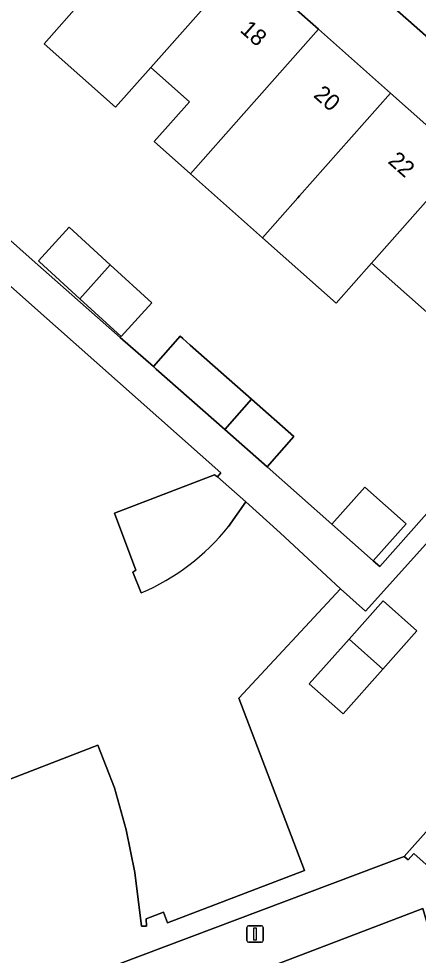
# Model space of a CAD drawing. Extents: x 162523 to 163266, y 381230 to 382050.
# Drawn here: x 162885.8 to 162910, y 381880.8 to 381937.6 of the extents above; entities that cross this region are included whole.
import ezdxf

# ---------------------------------------------------------------- set-up
doc = ezdxf.new("R2010")
doc.units = 0
for name, color, linetype in [('IMGEO_Erf', 7, 'Continuous'), ('IMGEO_Lichtmast', 7, 'Continuous'), ('IMGEO_Pand', 7, 'Continuous'), ('IMGEO_Pand_nummerreeks', 7, 'Continuous'), ('IMGEO_Voetpad_open', 7, 'Continuous')]:
    doc.layers.add(name, color=color, linetype=linetype)

msp = doc.modelspace()

# ---------------------------------------------------------------- linework, layer by layer
at = {"layer": 'IMGEO_Erf'}
for points in [[(162884.2, 381959.724), (162882.641, 381957.969), (162881.603, 381956.798), (162885.987, 381952.914), (162890.54, 381948.881), (162895.094, 381944.847), (162899.429, 381941.007), (162903.982, 381936.973), (162908.351, 381933.102), (162912.829, 381929.136), (162917.423, 381925.066), (162922.26, 381920.781), (162924.95, 381923.835)], [(162893.867, 381920.383), (162892.002, 381918.345), (162889.506, 381920.631), (162887.054, 381922.876), (162886.988, 381922.936), (162888.854, 381924.973), (162891.338, 381922.698)], [(162909.948, 381900.502), (162907.888, 381898.183), (162905.47, 381895.462), (162903.423, 381897.282), (162905.84, 381900.002), (162907.9, 381902.321)]]:
    msp.add_lwpolyline(points, close=True, dxfattribs=at)
for points in [[(162834.692, 381939.153), (162834.051, 381936.831), (162834.189, 381935.596), (162834.322, 381934.396), (162845.741, 381905.089), (162844.734, 381903.96), (162844.789, 381903.809), (162846.334, 381899.712), (162849.16, 381898.811), (162852.668, 381889.491), (162854.858, 381888.217), (162857.825, 381880.828), (162858.565, 381878.965), (162860.43, 381874.164), (162860.825, 381874.308), (162860.886, 381874.15), (162862.441, 381870.107), (162862.631, 381869.614), (162862.725, 381869.344), (162909.188, 381886.826), (162914.252, 381892.527), (162918.892, 381897.749), (162917.006, 381899.424), (162921.642, 381904.643)], [(162911.801, 381918.716), (162907.206, 381922.787), (162905.063, 381920.368), (162900.585, 381924.335), (162896.216, 381928.206), (162894.011, 381930.159), (162896.154, 381932.578), (162893.806, 381934.658), (162891.665, 381932.244), (162887.331, 381936.084), (162889.47, 381938.499)], [(162883.222, 381925.981), (162886.613, 381922.987), (162891.943, 381918.281), (162893.966, 381916.517), (162895.591, 381918.362), (162895.756, 381918.217), (162896.203, 381917.823), (162899.918, 381914.549), (162902.492, 381912.28), (162900.867, 381910.435), (162904.8, 381906.972), (162906.795, 381909.217), (162909.292, 381906.997), (162907.297, 381904.752), (162907.698, 381904.396), (162914.988, 381912.601)], [(162942.509, 381908.372), (162942.415, 381908.454), (162938.619, 381911.798), (162928.735, 381920.502), (162925.969, 381922.938), (162906.839, 381901.692), (162905.317, 381903.044), (162899.156, 381896.424), (162903.123, 381885.97), (162894.816, 381882.803), (162894.574, 381883.439), (162893.527, 381883.04), (162893.544, 381882.591), (162893.243, 381882.592), (162892.83, 381885.85), (162892.307, 381888.436), (162891.603, 381890.979), (162890.591, 381893.581), (162865.593, 381883.91)], [(162898.519, 381906.826), (162899.571, 381908.33), (162897.852, 381909.833), (162897.681, 381909.957), (162891.595, 381907.634), (162892.895, 381904.172), (162892.719, 381904.059), (162893.22, 381902.806)], [(162932.72, 381806.989), (162913.026, 381874.412), (162910.321, 381883.674), (162887.637, 381875.013), (162889.095, 381870.525), (162889.197, 381870.214), (162891.814, 381871.071), (162892.93, 381867.664), (162890.312, 381866.807), (162890.373, 381866.622), (162891.358, 381863.669), (162894.356, 381864.689), (162895.466, 381861.425), (162896.618, 381858.037), (162893.62, 381857.017), (162899.056, 381840.02), (162905.21, 381821.822), (162911.331, 381802.421)]]:
    msp.add_lwpolyline(points, dxfattribs=at)
msp.add_arc((162887.943, 381915.264), 13.529, 292.9556, 321.4148, dxfattribs=at)
at = {"layer": 'IMGEO_Lichtmast'}
for p, q in [((162899.636, 381881.725), (162899.636, 381882.525)), ((162899.636, 381882.525), (162899.636, 381881.725)), ((162899.736, 381882.625), (162900.526, 381882.625)), ((162900.526, 381882.625), (162899.736, 381882.625)), ((162900.626, 381882.525), (162900.626, 381881.725)), ((162900.626, 381881.725), (162900.626, 381882.525)), ((162900.526, 381881.625), (162899.736, 381881.625)), ((162899.736, 381881.625), (162900.526, 381881.625))]:
    msp.add_line(p, q, dxfattribs=at)
msp.add_lwpolyline([(162900.056, 381882.5), (162900.206, 381882.5), (162900.206, 381881.75), (162900.056, 381881.75), (162900.056, 381882.5)], dxfattribs=at)
for centre, start, end in [((162899.736, 381882.525), 90, 180), ((162899.736, 381882.525), 90, 180), ((162900.526, 381882.525), 0, 90), ((162900.526, 381882.525), 360, 90), ((162899.736, 381881.725), 180, 270), ((162899.736, 381881.725), 180, 270), ((162900.526, 381881.725), 270, 0), ((162900.526, 381881.725), 270, 0)]:
    msp.add_arc(centre, 0.1, start, end, dxfattribs=at)
at = {"layer": 'IMGEO_Pand'}
for points in [[(162899.429, 381941.007), (162895.094, 381944.847), (162889.47, 381938.499), (162887.331, 381936.084), (162891.665, 381932.244), (162893.806, 381934.658)], [(162903.982, 381936.973), (162899.429, 381941.007), (162893.806, 381934.658), (162896.154, 381932.578), (162894.011, 381930.159), (162896.216, 381928.206), (162898.359, 381930.625)], [(162902.729, 381926.753), (162902.832, 381926.872), (162908.351, 381933.102), (162903.982, 381936.973), (162898.359, 381930.625), (162896.216, 381928.206), (162900.585, 381924.335)], [(162912.829, 381929.136), (162908.351, 381933.102), (162902.832, 381926.872), (162902.729, 381926.753), (162900.585, 381924.335), (162905.063, 381920.368), (162907.206, 381922.787)], [(162912.829, 381929.136), (162907.206, 381922.787), (162911.801, 381918.716), (162917.423, 381925.066)], [(162891.338, 381922.698), (162888.854, 381924.973), (162886.988, 381922.936), (162887.054, 381922.876), (162889.506, 381920.631)], [(162893.867, 381920.383), (162891.338, 381922.698), (162889.506, 381920.631), (162892.002, 381918.345)], [(162893.966, 381916.517), (162894.131, 381916.372), (162898.293, 381912.704), (162899.918, 381914.549), (162896.203, 381917.823), (162895.756, 381918.217), (162895.591, 381918.362)], [(162899.918, 381914.549), (162898.293, 381912.704), (162900.867, 381910.435), (162902.492, 381912.28)], [(162904.8, 381906.972), (162907.297, 381904.752), (162909.292, 381906.997), (162906.795, 381909.217)], [(162905.84, 381900.002), (162907.888, 381898.183), (162909.948, 381900.502), (162907.9, 381902.321)], [(162907.888, 381898.183), (162905.84, 381900.002), (162903.423, 381897.282), (162905.47, 381895.462)], [(162920.22, 381887.223), (162914.252, 381892.527), (162909.188, 381886.826), (162909.428, 381886.614), (162909.772, 381887.003), (162915.262, 381882.124), (162914.917, 381881.736), (162915.156, 381881.523), (162915.484, 381881.892)]]:
    msp.add_lwpolyline(points, close=True, dxfattribs=at)
for points in [[(162893.22, 381902.806), (162892.719, 381904.059), (162892.895, 381904.172), (162891.595, 381907.634), (162897.681, 381909.957), (162897.852, 381909.833), (162898.048, 381910.073), (162886.777, 381920.082), (162875.328, 381930.248)], [(162865.593, 381883.91), (162890.591, 381893.581), (162891.603, 381890.979), (162892.307, 381888.436), (162892.83, 381885.85), (162893.243, 381882.592), (162893.544, 381882.591), (162893.527, 381883.04), (162894.574, 381883.439), (162894.816, 381882.803), (162903.123, 381885.97), (162899.156, 381896.424), (162905.317, 381903.044), (162901.654, 381906.448), (162899.571, 381908.33), (162898.519, 381906.826)]]:
    msp.add_lwpolyline(points, dxfattribs=at)
msp.add_arc((162887.943, 381915.264), 13.529, 292.9556, 321.4148, dxfattribs=at)
at = {"layer": 'IMGEO_Voetpad_open'}
for points in [[(162873.134, 381975.339), (162867.792, 381980.039), (162867.462, 381979.664), (162860.048, 381986.2), (162858.81, 381982.281), (162861.883, 381979.531), (162865.622, 381975.885), (162865.953, 381975.592), (162874.115, 381968.347), (162880.08, 381963.053), (162878.871, 381961.338), (162881.398, 381959.1), (162882.641, 381957.969), (162884.2, 381959.724), (162924.95, 381923.835), (162925.969, 381922.938), (162928.735, 381920.502), (162938.619, 381911.798), (162942.415, 381908.454), (162942.509, 381908.372), (162945.226, 381906.002)], [(162875.328, 381930.248), (162886.777, 381920.082), (162898.048, 381910.073), (162897.852, 381909.833), (162899.571, 381908.33), (162901.654, 381906.448), (162905.317, 381903.044), (162906.839, 381901.692), (162925.969, 381922.938)], [(162914.988, 381912.601), (162907.698, 381904.396), (162907.297, 381904.752), (162904.8, 381906.972), (162900.867, 381910.435), (162898.293, 381912.704), (162894.131, 381916.372), (162893.966, 381916.517), (162891.943, 381918.281), (162886.613, 381922.987), (162883.222, 381925.981)]]:
    msp.add_lwpolyline(points, dxfattribs=at)
msp.add_lwpolyline([(162910.321, 381883.674), (162913.026, 381874.412), (162917.749, 381879.811), (162915.484, 381881.892), (162915.156, 381881.523), (162914.917, 381881.736), (162915.262, 381882.124), (162909.772, 381887.003), (162909.428, 381886.614), (162909.188, 381886.826), (162862.725, 381869.344), (162863.638, 381865.85), (162886.064, 381874.412), (162887.637, 381875.013)], close=True, dxfattribs=at)

# ---------------------------------------------------------------- texts
at = {"layer": 'IMGEO_Pand_nummerreeks'}
for s, rotation, p in [('18', 318.4606, (162899.168, 381936.855)), ('20', 318.4629, (162903.623, 381932.91)), ('22', 318.4606, (162908.142, 381928.906))]:
    msp.add_text(s, height=1, rotation=rotation, dxfattribs=at).set_placement(p)

doc.saveas('drawing.dxf')
